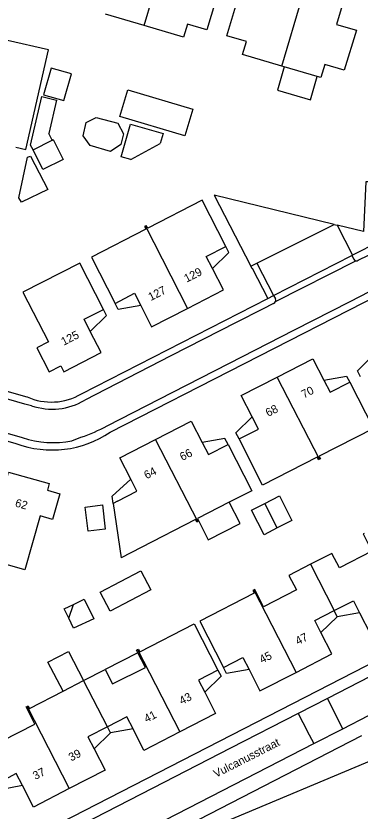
# Model space of a CAD drawing. Extents: x 194485 to 197793, y 468269 to 470822.
# Drawn here: x 196265.7 to 196316.1, y 469452.9 to 469569.4 of the extents above; entities that cross this region are included whole.
import ezdxf

# ---------------------------------------------------------------- set-up
doc = ezdxf.new("R2010")
doc.units = 0
for name, color, linetype in [('BGT grensvlak begroeid terreindeel', 7, 'Continuous'), ('BGT grensvlak gebouwinstallatie plus 1', 7, 'Continuous'), ('BGT grensvlak onbegroeid terreindeel', 7, 'Continuous'), ('BGT grensvlak overig bouwwerk uitbreiding populatie', 7, 'Continuous'), ('BGT grensvlak overig bouwwerk uitbreiding populatie LR', 7, 'Continuous'), ('BGT grensvlak pand op maaiveld', 7, 'Continuous'), ('BGT grensvlak pand op maaiveld LR', 7, 'Continuous'), ('BGT grensvlak wegdeel', 7, 'Continuous'), ('BGT tekst huisnummerreeks', 7, 'Continuous'), ('BGT tekst openbare ruimte label weg', 7, 'Continuous')]:
    doc.layers.add(name, color=color, linetype=linetype)

msp = doc.modelspace()

# ---------------------------------------------------------------- linework, layer by layer
at = {"layer": 'BGT grensvlak begroeid terreindeel'}
msp.add_lwpolyline([(196101.7, 469352.08), (196148.98, 469376.42), (196189.72, 469397.08), (196244.28, 469424.77), (196294.8, 469450.71), (196319.96, 469461.23), (196325.64, 469460.57), (196330.42, 469459.07), (196336.33, 469450.83), (196335.59, 469441.8), (196332.8, 469437.68), (196309.12, 469424.48), (196254.75, 469396.44), (196203.57, 469370.33), (196157.98, 469346.54), (196115.58, 469324.95)], dxfattribs=at)
at = {"layer": 'BGT grensvlak gebouwinstallatie plus 1'}
for p, q in [((196271, 469551.2), (196270.52, 469552.15)), ((196268.2, 469549.78), (196271, 469551.2)), ((196271, 469551.2), (196271.15, 469551.28)), ((196271.15, 469551.28), (196272.61, 469548.38)), ((196282.51, 469548.35), (196286.82, 469550.69)), ((196269.66, 469546.89), (196268.2, 469549.78)), ((196272.61, 469548.38), (196269.66, 469546.89)), ((196298.54, 469495.06), (196296.95, 469498.16)), ((196275.82, 469497.45), (196278.36, 469497.77)), ((196276.26, 469493.91), (196275.82, 469497.45)), ((196278.36, 469497.77), (196278.79, 469494.22)), ((196292.48, 469495.38), (196293.88, 469492.67)), ((196293.88, 469492.67), (196298.54, 469495.06)), ((196278.79, 469494.22), (196276.26, 469493.91)), ((196272.78, 469482.52), (196274.15, 469483.18)), ((196273.44, 469481.16), (196272.78, 469482.52)), ((196312.75, 469481.39), (196312.3, 469482.28)), ((196316.04, 469481.96), (196312.75, 469481.39)), ((196312.75, 469481.39), (196310.38, 469479.05)), ((196283.58, 469476.1), (196278.78, 469473.67)), ((196279.56, 469464.37), (196279.1, 469465.26)), ((196279.56, 469464.37), (196277.16, 469462.02)), ((196282.86, 469464.94), (196279.56, 469464.37))]:
    msp.add_line(p, q, dxfattribs=at)
for points in [[(196305, 469561.93), (196304, 469558.54), (196308.84, 469557.11), (196309.84, 469560.5)], [(196270.86, 469561.76), (196269.75, 469557.83), (196272.71, 469556.99), (196273.83, 469560.92), (196270.86, 469561.76)], [(196282.1, 469558.57), (196291.62, 469555.74), (196290.46, 469551.82), (196280.93, 469554.65), (196282.1, 469558.57)], [(196268.2, 469549.78), (196267.84, 469550.48), (196269.49, 469557.57), (196271.66, 469557.07), (196270.52, 469552.15)], [(196282.51, 469548.35), (196281.12, 469548.75), (196282.5, 469553.53), (196287.25, 469552.16), (196286.82, 469550.69)], [(196294.5, 469532.38), (196296.9, 469534.75), (196296.43, 469535.64)], [(196283.98, 469526.99), (196280.69, 469526.4), (196280.23, 469527.29)], [(196276.59, 469523.19), (196278.99, 469525.52), (196278.54, 469526.41)], [(196316.2, 469516.53), (196315.72, 469517.41), (196318.11, 469519.81)], [(196310.81, 469516.05), (196314.15, 469516.61), (196314.6, 469515.72)], [(196298.38, 469507.42), (196297.92, 469508.31), (196300.32, 469510.66)], [(196296.78, 469506.59), (196296.32, 469507.48), (196293, 469506.91)], [(196279.95, 469497.99), (196279.8, 469499.03), (196282.51, 469501.54)], [(196278.03, 469484.99), (196283.98, 469488.1), (196285.44, 469485.31), (196279.49, 469482.2), (196278.03, 469484.99)], [(196272.6, 469470.48), (196270.39, 469474.75), (196273.4, 469476.3), (196275.61, 469472.03)], [(196295.3, 469473.56), (196295.75, 469472.67), (196293.35, 469470.33)], [(196299.85, 469473.65), (196296.55, 469473.07), (196296.1, 469473.96)], [(196266.64, 469456.64), (196263.37, 469456.04), (196262.9, 469456.92)]]:
    msp.add_lwpolyline(points, dxfattribs=at)
at = {"layer": 'BGT grensvlak onbegroeid terreindeel'}
for points in [[(196317.49, 469545.11), (196316.97, 469545.11), (196316.62, 469537.8), (196312.77, 469538.74)], [(196312.31, 469538.85), (196294.74, 469543.15), (196300.11, 469532.74)]]:
    msp.add_lwpolyline(points, dxfattribs=at)
at = {"layer": 'BGT grensvlak overig bouwwerk uitbreiding populatie'}
for p, q in [((196302.15, 469497.99), (196304.29, 469499.08)), ((196304.29, 469499.08), (196306.12, 469495.47)), ((196300.21, 469497.01), (196302.15, 469497.99)), ((196302.05, 469493.4), (196300.21, 469497.01)), ((196306.12, 469495.47), (196303.99, 469494.39)), ((196303.99, 469494.39), (196302.05, 469493.4)), ((196274.15, 469483.18), (196275.72, 469483.94)), ((196275.72, 469483.94), (196277.09, 469481.1)), ((196273.44, 469481.16), (196274.15, 469483.18)), ((196274.14, 469479.69), (196273.44, 469481.16)), ((196277.09, 469481.1), (196274.14, 469479.69))]:
    msp.add_line(p, q, dxfattribs=at)
at = {"layer": 'BGT grensvlak overig bouwwerk uitbreiding populatie LR'}
msp.add_line((196303.99, 469494.39), (196302.15, 469497.99), dxfattribs=at)
at = {"layer": 'BGT grensvlak pand op maaiveld'}
for p, q in [((196284.49, 469567.97), (196278.8, 469569.64)), ((196305, 469561.93), (196304.65, 469562.03)), ((196309.84, 469560.5), (196305, 469561.93)), ((196280.56, 469498.3), (196279.95, 469497.99)), ((196279.95, 469497.99), (196281.11, 469490.02)), ((196292.48, 469495.38), (196292.34, 469495.31)), ((196284.04, 469491.53), (196281.11, 469490.02)), ((196275.61, 469472.03), (196278.78, 469473.67)), ((196272.6, 469470.48), (196275.61, 469472.03))]:
    msp.add_line(p, q, dxfattribs=at)
for points in [[(196288.71, 469582.21), (196294.44, 469580.52), (196292.54, 469574.07), (196295.4, 469573.21), (196293.68, 469567.35), (196290.81, 469568.2), (196290.25, 469566.28), (196284.49, 469567.97)], [(196304.65, 469562.03), (196298.91, 469563.73), (196299.47, 469565.64), (196296.61, 469566.48), (196298.35, 469572.37), (196301.2, 469571.5), (196303.13, 469577.98), (196308.86, 469576.29)], [(196308.86, 469576.29), (196314.59, 469574.6), (196312.67, 469568.14), (196315.57, 469567.29), (196313.81, 469561.43), (196310.94, 469562.29), (196310.36, 469560.35), (196309.84, 469560.5)], [(196265.69, 469550.17), (196267.14, 469549.84), (196270.46, 469564.41), (196258.39, 469567.17), (196255.03, 469552.46), (196258.12, 469551.75)], [(196277.45, 469554.51), (196280.61, 469553.68), (196281.44, 469552.14), (196281.08, 469550.57), (196279.56, 469549.52), (196276.58, 469550.39), (196275.54, 469551.85), (196276, 469553.78), (196277.45, 469554.51)], [(196266.11, 469542.75), (196267.4, 469548.7), (196267.82, 469548.86), (196270.36, 469543.97), (196266.53, 469542.13), (196266.11, 469542.75)], [(196296.43, 469535.64), (196292.97, 469542.39), (196285, 469538.3), (196284.8, 469538.68), (196284.66, 469538.6)], [(196284.66, 469538.6), (196284.52, 469538.53), (196284.72, 469538.15), (196276.76, 469534.06), (196280.23, 469527.29)], [(196294.5, 469532.38), (196293.59, 469534.16), (196296.43, 469535.64)], [(196278.54, 469526.41), (196275.06, 469533.18), (196266.72, 469528.92)], [(196290.84, 469526.55), (196296.1, 469529.25), (196294.5, 469532.38)], [(196266.72, 469528.92), (196270.45, 469521.65), (196268.74, 469520.77), (196270.55, 469517.26), (196272.26, 469518.14), (196272.71, 469517.26), (196278.2, 469520.07), (196276.59, 469523.19)], [(196280.23, 469527.29), (196283.06, 469528.77), (196283.98, 469526.99)], [(196283.98, 469526.99), (196285.58, 469523.86), (196290.84, 469526.55)], [(196276.59, 469523.19), (196275.68, 469524.97), (196278.54, 469526.41)], [(196303.96, 469516.49), (196309.2, 469519.18), (196310.81, 469516.05)], [(196300.32, 469510.66), (196298.71, 469513.79), (196303.96, 469516.49)], [(196314.6, 469515.72), (196318.07, 469508.98), (196310.11, 469504.91), (196310.3, 469504.52), (196310.16, 469504.45)], [(196310.81, 469516.05), (196311.73, 469514.28), (196314.6, 469515.72)], [(196298.38, 469507.42), (196301.23, 469508.88), (196300.32, 469510.66)], [(196286.15, 469507.35), (196291.39, 469510.04), (196293, 469506.91)], [(196282.51, 469501.54), (196280.91, 469504.66), (196286.15, 469507.35)], [(196310.16, 469504.45), (196310.01, 469504.38), (196309.82, 469504.76), (196301.84, 469500.67), (196298.38, 469507.42)], [(196293, 469506.91), (196293.91, 469505.13), (196296.78, 469506.59)], [(196296.78, 469506.59), (196300.25, 469499.85), (196296.95, 469498.16)], [(196263.69, 469499.19), (196264.63, 469502.57), (196270.58, 469500.89), (196270.3, 469499.93), (196272.15, 469499.41), (196271.07, 469495.62), (196269.23, 469496.14), (196266.99, 469488.26), (196257.97, 469490.86)], [(196280.56, 469498.3), (196283.42, 469499.76), (196282.51, 469501.54)], [(196296.95, 469498.16), (196292.29, 469495.77), (196292.48, 469495.38)], [(196292.34, 469495.31), (196292.19, 469495.24), (196292, 469495.62), (196284.04, 469491.53)], [(196316.71, 469493.59), (196316.57, 469493.52), (196317.86, 469491), (196313.08, 469488.53), (196311.98, 469490.67), (196308.83, 469489.06)], [(196308.83, 469489.06), (196305.67, 469487.44), (196306.78, 469485.3), (196301.99, 469482.84), (196300.68, 469485.36), (196300.55, 469485.29)], [(196300.55, 469485.29), (196300.41, 469485.22), (196300.6, 469484.83), (196292.63, 469480.72), (196296.1, 469473.96)], [(196312.3, 469482.28), (196315.13, 469483.73), (196316.04, 469481.96)], [(196310.38, 469479.05), (196309.47, 469480.83), (196312.3, 469482.28)], [(196316.04, 469481.96), (196317.65, 469478.83), (196322.91, 469481.54)], [(196283.53, 469476.56), (196283.67, 469476.63), (196283.86, 469476.25), (196291.83, 469480.32), (196295.3, 469473.56)], [(196306.74, 469473.23), (196311.98, 469475.93), (196310.38, 469479.05)], [(196278.78, 469473.67), (196279.87, 469471.53), (196284.66, 469473.96), (196283.58, 469476.1)], [(196283.58, 469476.1), (196283.38, 469476.49), (196283.53, 469476.56)], [(196296.1, 469473.96), (196298.94, 469475.43), (196299.85, 469473.65)], [(196295.3, 469473.56), (196292.44, 469472.1), (196293.35, 469470.33)], [(196299.85, 469473.65), (196301.45, 469470.52), (196306.74, 469473.23)], [(196267.34, 469468.24), (196267.48, 469468.32), (196267.68, 469467.94), (196272.6, 469470.48)], [(196293.35, 469470.33), (196294.96, 469467.19), (196289.71, 469464.5)], [(196262.58, 469465.31), (196263.68, 469463.2), (196268.49, 469465.66), (196267.2, 469468.17), (196267.34, 469468.24)], [(196282.86, 469464.94), (196281.95, 469466.72), (196279.1, 469465.26)], [(196279.1, 469465.26), (196276.25, 469463.8), (196277.16, 469462.02)], [(196289.71, 469464.5), (196284.46, 469461.81), (196282.86, 469464.94)], [(196277.16, 469462.02), (196278.76, 469458.9), (196273.52, 469456.21)], [(196266.64, 469456.64), (196265.73, 469458.42), (196262.9, 469456.92)], [(196273.52, 469456.21), (196268.25, 469453.49), (196266.64, 469456.64)]]:
    msp.add_lwpolyline(points, dxfattribs=at)
at = {"layer": 'BGT grensvlak pand op maaiveld LR'}
for p, q in [((196284.49, 469567.97), (196288.71, 469582.21)), ((196304.65, 469562.03), (196308.86, 469576.29)), ((196284.66, 469538.6), (196290.84, 469526.55)), ((196310.16, 469504.45), (196303.96, 469516.49)), ((196292.34, 469495.31), (196286.15, 469507.35)), ((196308.83, 469489.06), (196312.3, 469482.28)), ((196300.55, 469485.29), (196306.74, 469473.23)), ((196283.53, 469476.56), (196289.71, 469464.5)), ((196279.1, 469465.26), (196275.61, 469472.03)), ((196267.34, 469468.24), (196273.52, 469456.21))]:
    msp.add_line(p, q, dxfattribs=at)
at = {"layer": 'BGT grensvlak wegdeel'}
for p, q in [((196301.01, 469533.2), (196312.31, 469538.85)), ((196312.77, 469538.74), (196315.02, 469534.35)), ((196321.11, 469537.48), (196315.02, 469534.35)), ((196315.85, 469533.6), (196321.18, 469536.28)), ((196303.45, 469528.44), (196314.89, 469534.29)), ((196314.91, 469534.3), (196314.89, 469534.29)), ((196315.02, 469534.35), (196314.91, 469534.3)), ((196314.91, 469534.3), (196315.2, 469533.76)), ((196300.11, 469532.74), (196301.01, 469533.2)), ((196301.01, 469533.2), (196303.45, 469528.44)), ((196303.73, 469527.55), (196315.49, 469533.54)), ((196300.32, 469532.43), (196302.6, 469528)), ((196279.52, 469508.42), (196320.88, 469529.57)), ((196302.6, 469528), (196303.45, 469528.44)), ((196303.45, 469528.44), (196303.73, 469527.93)), ((196303.45, 469528.44), (196303.45, 469528.44)), ((196275.29, 469514.02), (196302.6, 469528)), ((196230.63, 469516.88), (196265.7, 469506.76)), ((196273.91, 469507.14), (196275.23, 469507.69)), ((196311.33, 469469.4), (196307.05, 469467.21)), ((196313.6, 469464.98), (196311.33, 469469.4)), ((196313.6, 469464.98), (196317.33, 469466.9)), ((196309.33, 469462.79), (196313.6, 469464.98))]:
    msp.add_line(p, q, dxfattribs=at)
for points in [[(196312.31, 469538.85), (196312.51, 469538.81), (196312.77, 469538.74)], [(196300.11, 469532.74), (196300.28, 469532.41), (196300.32, 469532.43)], [(196279.07, 469509.36), (196288.69, 469514.3), (196296.89, 469518.48), (196306.5, 469523.4), (196314.66, 469527.55), (196320.25, 469530.42)], [(196303.45, 469527.29), (196301.8, 469526.42), (196297.97, 469524.48), (196288.39, 469519.58), (196275.77, 469513.1)], [(196231.81, 469523.68), (196233.77, 469523.12), (196267.32, 469513.58)], [(196267.99, 469512.28), (196266.99, 469512.5), (196256.4, 469515.58), (196241.97, 469519.7), (196233.13, 469522.23), (196232.23, 469522.47)], [(196230.92, 469517.84), (196238.43, 469515.68), (196247.27, 469513.12), (196257.75, 469510.16), (196266.63, 469507.63)], [(196342.87, 469487.46), (196342.05, 469487.05), (196270.35, 469450.23), (196256.35, 469443.02)], [(196342.86, 469485.63), (196337.5, 469482.86), (196320.64, 469474.17), (196311.33, 469469.4)], [(196307.05, 469467.21), (196297.12, 469462.12), (196287.38, 469457.1), (196258.48, 469442.27)], [(196307.05, 469467.21), (196307.74, 469465.88), (196308.65, 469464.1), (196309.33, 469462.79)], [(196239.81, 469424.68), (196271.92, 469441.09), (196314.66, 469463.1), (196314.78, 469463.16), (196316.39, 469463.99)], [(196238.83, 469426.6), (196270.9, 469443.02), (196309.33, 469462.79)]]:
    msp.add_lwpolyline(points, dxfattribs=at)
for centre, radius, start, end in [((196315.6, 469533.99), 0.467, 209.2894, 255.7253), ((196315.6, 469533.98), 0.462, 255.4051, 302.8607), ((196303.29, 469527.74), 0.478, 290, 336.5675), ((196303.29, 469527.74), 0.472, 336.5425, 23.7606), ((196270.88, 469521.61), 8.78, 246.1008, 300.1362), ((196270.99, 469521.17), 9.38, 251.3646, 300.6588), ((196271, 469521.04), 15.23, 249.653, 304.0159), ((196268.45, 469528.52), 21.91, 288.0189, 298.9924), ((196271.22, 469521.53), 14.64, 251.7338, 280.5984)]:
    msp.add_arc(centre, radius, start, end, dxfattribs=at)

# ---------------------------------------------------------------- texts
at = {"layer": 'BGT tekst huisnummerreeks'}
for s, rotation, p in [('129', 27.1, (196290.71, 469530.31)), ('127', 27.1, (196285.45, 469527.61)), ('125', 27.1, (196272.69, 469521.07)), ('70', 27.2, (196307.89, 469513.34)), ('68', 27.2, (196302.65, 469510.64)), ('66', 27.2, (196290.08, 469504.19)), ('64', 27.2, (196284.84, 469501.5)), ('62', 344.2, (196265.49, 469497.55)), ('47', 27.2, (196307.01, 469477.2)), ('45', 27.2, (196301.74, 469474.49)), ('43', 27.2, (196289.99, 469468.46)), ('41', 27.2, (196284.84, 469465.83)), ('39', 27.2, (196273.79, 469460.17)), ('37', 27.2, (196268.54, 469457.46))]:
    msp.add_text(s, height=1.2, rotation=rotation, dxfattribs=at).set_placement(p)
at = {"layer": 'BGT tekst openbare ruimte label weg'}
msp.add_text('Vulcanusstraat', height=1.2, rotation=27, dxfattribs=at).set_placement((196295.01, 469457.77))

doc.saveas('drawing.dxf')
